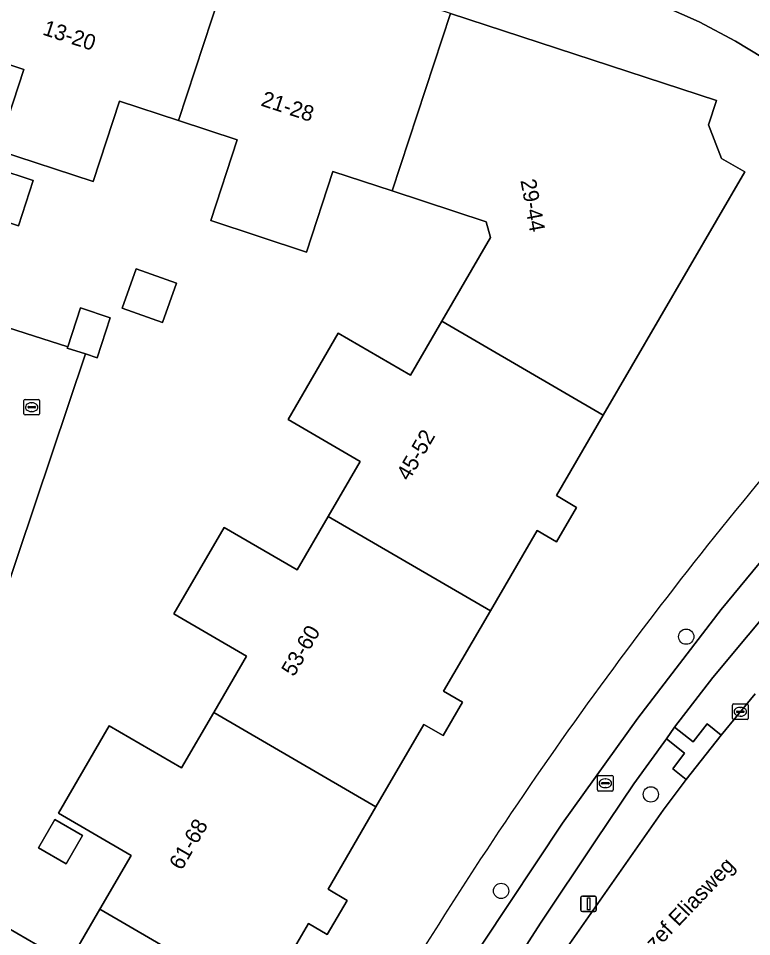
# Model space of a CAD drawing. Extents: x 159960 to 160866, y 382700 to 383354.
# Drawn here: x 160353.9 to 160400.8, y 383255.9 to 383314.7 of the extents above; entities that cross this region are included whole.
import ezdxf

# ---------------------------------------------------------------- set-up
doc = ezdxf.new("R2010")
doc.units = 0
for name, color, linetype in [('IMGEO_Berm_groen', 7, 'Continuous'), ('IMGEO_Berm_open', 7, 'Continuous'), ('IMGEO_Boom', 7, 'Continuous'), ('IMGEO_Erf', 7, 'Continuous'), ('IMGEO_Fietspad_open', 7, 'Continuous'), ('IMGEO_Kolk', 7, 'Continuous'), ('IMGEO_Lichtmast', 7, 'Continuous'), ('IMGEO_Openbare_ruimte_label', 7, 'Continuous'), ('IMGEO_Pand', 7, 'Continuous'), ('IMGEO_Pand_nummerreeks', 7, 'Continuous'), ('IMGEO_Rijbaan_lokaal_gesloten', 7, 'Continuous'), ('IMGEO_Rijbaan_lokaal_open', 7, 'Continuous'), ('IMGEO_Rioolput', 7, 'Continuous'), ('IMGEO_Voetpad_open', 7, 'Continuous')]:
    doc.layers.add(name, color=color, linetype=linetype)

msp = doc.modelspace()

# ---------------------------------------------------------------- linework, layer by layer
at = {"layer": 'IMGEO_Berm_groen'}
msp.add_lwpolyline([(160409.078, 383283.136), (160408.282, 383283.932), (160411.081, 383286.675), (160410.595, 383287.17), (160408.641, 383285.076), (160402.858, 383277.893), (160398.328, 383272.463), (160395.887, 383269.293), (160397.062, 383268.357), (160397.972, 383269.497), (160398.867, 383268.79), (160401.034, 383271.415)], dxfattribs=at)
msp.add_lwpolyline([(160395.143, 383263.983), (160396.62, 383265.931), (160395.776, 383266.622), (160396.512, 383267.637), (160395.36, 383268.555), (160393.278, 383265.662), (160390.83, 383262.019), (160387.303, 383256.751), (160383.328, 383250.558), (160382.998, 383250), (160380.289, 383245.419), (160380.926, 383245.009), (160381.749, 383246.287), (160382.738, 383245.649), (160385.125, 383249.242), (160385.586, 383250), (160386.941, 383252.232)], close=True, dxfattribs=at)
at = {"layer": 'IMGEO_Berm_open'}
msp.add_arc((160525.006, 383142.407), 164.572, 133.31976, 139.17317, dxfattribs=at)
at = {"layer": 'IMGEO_Boom'}
for centre in [(160396.625, 383275.084), (160394.361, 383264.99), (160384.776, 383258.81)]:
    msp.add_circle(centre, 0.489, dxfattribs=at)
at = {"layer": 'IMGEO_Erf'}
for points in [[(160402.939, 383286.98), (160410.517, 383295.827), (160414.865, 383300.708), (160412.947, 383303.057), (160411.638, 383304.574), (160410.927, 383305.287), (160409.42, 383306.607), (160407.85, 383307.867), (160406.277, 383309.095), (160405.453, 383309.675), (160404.287, 383310.442), (160402.42, 383311.607), (160399.782, 383313.197), (160397.451, 383314.436), (160394.323, 383315.825), (160390.43, 383317.329), (160386.792, 383318.704), (160382.972, 383319.807), (160378.836, 383321.134), (160353.138, 383329.606)], [(160381.541, 383314.984), (160398.56, 383309.401), (160398.05, 383307.847), (160398.885, 383305.7), (160400.376, 383304.832), (160391.318, 383289.269), (160388.319, 383284.117), (160389.613, 383283.364), (160388.33, 383281.159), (160387.088, 383281.881), (160384.093, 383276.735), (160381.098, 383271.589), (160382.304, 383270.887), (160381.061, 383268.751), (160379.839, 383269.462), (160376.769, 383264.188), (160373.7, 383258.914), (160374.928, 383258.2), (160373.654, 383256.01), (160372.447, 383256.713), (160369.467, 383251.592)], [(160352.439, 383256.882), (160357.08, 383254.181), (160359.088, 383257.631), (160361.096, 383261.081), (160356.442, 383263.79), (160359.696, 383269.381), (160364.325, 383266.687), (160366.388, 383270.231), (160368.487, 383273.837), (160363.839, 383276.541), (160367.057, 383282.07), (160371.722, 383279.354), (160373.714, 383282.777), (160375.765, 383286.301), (160371.145, 383288.99), (160374.358, 383294.51), (160378.972, 383291.825), (160380.984, 383295.282), (160384.096, 383300.63), (160383.829, 383301.643), (160377.812, 383303.617), (160374.011, 383304.864), (160372.319, 383299.707), (160366.196, 383301.716), (160367.891, 383306.88), (160364.119, 383308.118), (160360.348, 383309.355), (160358.663, 383304.22), (160352.531, 383306.232), (160354.223, 383311.389), (160350.128, 383312.732)], [(160342.824, 383298.191), (160357.034, 383293.635), (160357.846, 383296.125), (160359.757, 383295.501), (160358.921, 383292.938), (160358.165, 383293.185), (160347.376, 383261.08)]]:
    msp.add_lwpolyline(points, dxfattribs=at)
for points in [[(160351.529, 383302.164), (160352.479, 383305.058), (160354.829, 383304.287), (160353.88, 383301.393)], [(160360.531, 383296.115), (160361.422, 383298.626), (160364.003, 383297.711), (160363.112, 383295.199)], [(160355.165, 383261.574), (160356.217, 383263.381), (160357.981, 383262.353), (160356.929, 383260.547)]]:
    msp.add_lwpolyline(points, close=True, dxfattribs=at)
msp.add_arc((160610.757, 383111.741), 271.84, 139.86139, 149.42281, dxfattribs=at)
at = {"layer": 'IMGEO_Fietspad_open'}
for points in [[(160425.599, 383307.806), (160416.978, 383298.12), (160415.622, 383296.596), (160409.982, 383290.143), (160404.533, 383283.689), (160398.866, 383276.83), (160393.529, 383269.868), (160388.714, 383263.145), (160383.615, 383255.458), (160380.25, 383250), (160379.14, 383248.2), (160375.404, 383241.384), (160371.218, 383233.388), (160367.861, 383226.24), (160364.757, 383219.002), (160361.535, 383210.673), (160358.835, 383202.785), (160352.2, 383180.324)], [(160383.328, 383250.558), (160387.303, 383256.751), (160390.83, 383262.019), (160393.278, 383265.662), (160395.36, 383268.555), (160395.887, 383269.293), (160398.328, 383272.463), (160402.858, 383277.893), (160408.641, 383285.076), (160410.595, 383287.17), (160412.859, 383289.773), (160426.999, 383305.784)]]:
    msp.add_lwpolyline(points, dxfattribs=at)
msp.add_arc((160525.006, 383142.407), 164.572, 133.31976, 139.17317, dxfattribs=at)
at = {"layer": 'IMGEO_Kolk'}
for p, q in [((160399.593, 383269.851), (160399.593, 383270.703)), ((160399.668, 383270.777), (160400.52, 383270.777)), ((160399.852, 383270.271), (160399.852, 383270.283)), ((160400.29, 383270.234), (160399.892, 383270.234)), ((160399.895, 383270.32), (160400.293, 383270.32)), ((160400.081, 383270.557), (160400.106, 383270.557)), ((160400.336, 383270.283), (160400.336, 383270.271)), ((160400.594, 383270.703), (160400.594, 383269.851)), ((160400.52, 383269.777), (160399.668, 383269.777)), ((160400.104, 383269.997), (160400.079, 383269.997))]:
    msp.add_line(p, q, dxfattribs=at)
for points in [[(160399.593, 383269.851), (160399.593, 383270.703)], [(160399.668, 383270.777), (160400.52, 383270.777)], [(160400.594, 383270.703), (160400.594, 383269.851)], [(160400.52, 383269.777), (160399.668, 383269.777)]]:
    msp.add_lwpolyline(points, dxfattribs=at)
for centre, radius, start, end in [((160399.67, 383270.701), 0.0765, 91.55205, 178.44795), ((160399.67, 383270.701), 0.0765, 91.55205, 178.44795), ((160399.892, 383270.28), 0.0403, 85.87752, 175.75265), ((160399.889, 383270.27), 0.0366, 178.93798, 274.71019), ((160400.293, 383270.277), 0.043, 264.86636, 352.45326), ((160400.297, 383270.282), 0.0386, 1.73085, 96.63898), ((160400.518, 383270.701), 0.0765, 1.55205, 88.44795), ((160400.518, 383270.701), 0.0765, 1.55205, 88.44795), ((160399.67, 383269.853), 0.0765, 181.55205, 268.44795), ((160399.67, 383269.853), 0.0765, 181.55205, 268.44795), ((160400.518, 383269.853), 0.0765, 271.55205, 358.44795), ((160400.518, 383269.853), 0.0765, 271.55205, 358.44795)]:
    msp.add_arc(centre, radius, start, end, dxfattribs=at)
for centre, major_axis, ratio, start_param, end_param in [((160400.08, 383270.277), (-0.387, 0.002), 0.722429, 4.712389, 7.853982), ((160400.105, 383270.277), (-0.39, 0.002), 0.717154, 1.570796, 4.712389)]:
    msp.add_ellipse(centre, major_axis=major_axis, ratio=ratio, start_param=start_param, end_param=end_param, dxfattribs=at)
at = {"layer": 'IMGEO_Lichtmast'}
for p, q in [((160389.98, 383258.481), (160390.77, 383258.481)), ((160390.77, 383258.481), (160389.98, 383258.481)), ((160389.88, 383257.581), (160389.88, 383258.381)), ((160389.88, 383258.381), (160389.88, 383257.581)), ((160390.87, 383258.381), (160390.87, 383257.581)), ((160390.87, 383257.581), (160390.87, 383258.381)), ((160390.77, 383257.481), (160389.98, 383257.481)), ((160389.98, 383257.481), (160390.77, 383257.481))]:
    msp.add_line(p, q, dxfattribs=at)
msp.add_lwpolyline([(160390.3, 383258.356), (160390.45, 383258.356), (160390.45, 383257.606), (160390.3, 383257.606), (160390.3, 383258.356)], dxfattribs=at)
for centre, start, end in [((160389.98, 383258.381), 90, 180), ((160389.98, 383258.381), 90, 180), ((160390.77, 383258.381), 0, 90), ((160390.77, 383258.381), 360, 90), ((160389.98, 383257.581), 180, 270), ((160389.98, 383257.581), 180, 270), ((160390.77, 383257.581), 270, 0), ((160390.77, 383257.581), 270, 0)]:
    msp.add_arc(centre, 0.1, start, end, dxfattribs=at)
at = {"layer": 'IMGEO_Pand'}
for points in [[(160367.853, 383319.496), (160362.166, 383321.362), (160362.613, 383322.723), (160360.251, 383323.498), (160359.803, 383322.132), (160353.853, 383324.085), (160350.128, 383312.732), (160354.223, 383311.389), (160352.531, 383306.232), (160358.663, 383304.22), (160360.348, 383309.355), (160364.119, 383308.118)], [(160367.853, 383319.496), (160364.119, 383308.118), (160367.891, 383306.88), (160366.196, 383301.716), (160372.319, 383299.707), (160374.011, 383304.864), (160377.812, 383303.617), (160381.541, 383314.984), (160375.852, 383316.851), (160376.3, 383318.217), (160373.921, 383318.998), (160373.479, 383317.65)], [(160380.984, 383295.282), (160391.318, 383289.269), (160400.376, 383304.832), (160398.885, 383305.7), (160398.05, 383307.847), (160398.56, 383309.401), (160381.541, 383314.984), (160377.812, 383303.617), (160383.829, 383301.643), (160384.096, 383300.63)], [(160351.529, 383302.164), (160353.88, 383301.393), (160354.829, 383304.287), (160352.479, 383305.058)], [(160360.531, 383296.115), (160363.112, 383295.199), (160364.003, 383297.711), (160361.422, 383298.626)], [(160357.846, 383296.125), (160357.034, 383293.635), (160357.01, 383293.562), (160358.165, 383293.185), (160358.921, 383292.938), (160359.757, 383295.501)], [(160373.714, 383282.777), (160384.093, 383276.735), (160387.088, 383281.881), (160388.33, 383281.159), (160389.613, 383283.364), (160388.319, 383284.117), (160391.318, 383289.269), (160380.984, 383295.282), (160378.972, 383291.825), (160374.358, 383294.51), (160371.145, 383288.99), (160375.765, 383286.301)], [(160373.714, 383282.777), (160371.722, 383279.354), (160367.057, 383282.07), (160363.839, 383276.541), (160368.487, 383273.837), (160366.388, 383270.231), (160376.769, 383264.188), (160379.839, 383269.462), (160381.061, 383268.751), (160382.304, 383270.887), (160381.098, 383271.589), (160384.093, 383276.735)], [(160366.388, 383270.231), (160364.325, 383266.687), (160359.696, 383269.381), (160356.442, 383263.79), (160361.096, 383261.081), (160359.088, 383257.631), (160369.467, 383251.592), (160372.447, 383256.713), (160373.654, 383256.01), (160374.928, 383258.2), (160373.7, 383258.914), (160376.769, 383264.188)], [(160355.165, 383261.574), (160356.929, 383260.547), (160357.981, 383262.353), (160356.217, 383263.381)], [(160362.176, 383239.163), (160365.167, 383244.303), (160366.404, 383243.584), (160367.684, 383245.782), (160366.49, 383246.477), (160368.541, 383250), (160369.467, 383251.592), (160359.088, 383257.631), (160357.08, 383254.181), (160352.439, 383256.882), (160349.227, 383251.363), (160351.569, 383250), (160353.886, 383248.651), (160351.858, 383245.167)]]:
    msp.add_lwpolyline(points, close=True, dxfattribs=at)
at = {"layer": 'IMGEO_Rijbaan_lokaal_gesloten'}
msp.add_lwpolyline([(160401.034, 383271.415), (160398.867, 383268.79), (160396.62, 383265.931), (160395.143, 383263.983), (160386.941, 383252.232), (160385.586, 383250), (160385.125, 383249.242), (160382.738, 383245.649), (160381.675, 383244.05), (160380.639, 383242.338), (160380.012, 383241.301), (160376.916, 383235.854), (160374.048, 383230.202), (160371.779, 383225.157), (160370.664, 383222.748), (160370.009, 383221.18), (160368.618, 383217.526), (160368.562, 383217.366), (160367.656, 383214.792)], dxfattribs=at)
at = {"layer": 'IMGEO_Rijbaan_lokaal_open'}
msp.add_lwpolyline([(160347.376, 383261.08), (160358.165, 383293.185), (160357.01, 383293.562), (160357.034, 383293.635), (160342.824, 383298.191), (160339.462, 383299.288), (160324.844, 383304.055), (160323.389, 383299.274), (160350.51, 383290.172)], dxfattribs=at)
at = {"layer": 'IMGEO_Rioolput'}
for p, q in [((160354.232, 383289.35), (160354.232, 383290.202)), ((160354.307, 383290.276), (160355.159, 383290.276)), ((160355.233, 383290.202), (160355.233, 383289.35)), ((160354.491, 383289.77), (160354.491, 383289.782)), ((160354.929, 383289.733), (160354.531, 383289.733)), ((160354.534, 383289.819), (160354.932, 383289.819)), ((160354.72, 383290.056), (160354.745, 383290.056)), ((160354.975, 383289.782), (160354.975, 383289.77)), ((160355.159, 383289.276), (160354.307, 383289.276)), ((160354.743, 383289.496), (160354.718, 383289.496)), ((160390.947, 383265.274), (160390.947, 383266.126)), ((160391.022, 383266.2), (160391.874, 383266.2)), ((160391.948, 383266.126), (160391.948, 383265.274)), ((160391.206, 383265.694), (160391.206, 383265.706)), ((160391.644, 383265.657), (160391.246, 383265.657)), ((160391.249, 383265.743), (160391.647, 383265.743)), ((160391.435, 383265.98), (160391.46, 383265.98)), ((160391.69, 383265.706), (160391.69, 383265.694)), ((160391.874, 383265.2), (160391.022, 383265.2)), ((160391.458, 383265.42), (160391.433, 383265.42))]:
    msp.add_line(p, q, dxfattribs=at)
for points in [[(160354.232, 383289.35), (160354.232, 383290.202)], [(160354.307, 383290.276), (160355.159, 383290.276)], [(160355.233, 383290.202), (160355.233, 383289.35)], [(160355.159, 383289.276), (160354.307, 383289.276)], [(160390.947, 383265.274), (160390.947, 383266.126)], [(160391.022, 383266.2), (160391.874, 383266.2)], [(160391.948, 383266.126), (160391.948, 383265.274)], [(160391.874, 383265.2), (160391.022, 383265.2)]]:
    msp.add_lwpolyline(points, dxfattribs=at)
for centre, radius, start, end in [((160354.309, 383290.2), 0.0765, 91.55205, 178.44795), ((160354.309, 383290.2), 0.0765, 91.55205, 178.44795), ((160355.157, 383290.2), 0.0765, 1.55205, 88.44795), ((160355.157, 383290.2), 0.0765, 1.55205, 88.44795), ((160354.531, 383289.779), 0.0403, 85.87752, 175.75265), ((160354.528, 383289.769), 0.0366, 178.93798, 274.71019), ((160354.932, 383289.776), 0.043, 264.86636, 352.45326), ((160354.936, 383289.781), 0.0386, 1.73085, 96.63898), ((160354.309, 383289.352), 0.0765, 181.55205, 268.44795), ((160354.309, 383289.352), 0.0765, 181.55205, 268.44795), ((160355.157, 383289.352), 0.0765, 271.55205, 358.44795), ((160355.157, 383289.352), 0.0765, 271.55205, 358.44795), ((160391.024, 383266.124), 0.0765, 91.55205, 178.44795), ((160391.024, 383266.124), 0.0765, 91.55205, 178.44795), ((160391.872, 383266.124), 0.0765, 1.55205, 88.44795), ((160391.872, 383266.124), 0.0765, 1.55205, 88.44795), ((160391.246, 383265.703), 0.0403, 85.87752, 175.75265), ((160391.243, 383265.693), 0.0366, 178.93798, 274.71019), ((160391.647, 383265.7), 0.043, 264.86636, 352.45326), ((160391.651, 383265.705), 0.0386, 1.73085, 96.63898), ((160391.024, 383265.276), 0.0765, 181.55205, 268.44795), ((160391.024, 383265.276), 0.0765, 181.55205, 268.44795), ((160391.872, 383265.276), 0.0765, 271.55205, 358.44795), ((160391.872, 383265.276), 0.0765, 271.55205, 358.44795)]:
    msp.add_arc(centre, radius, start, end, dxfattribs=at)
for centre, major_axis, ratio, start_param, end_param in [((160354.719, 383289.776), (-0.387, 0.002), 0.722429, 4.712389, 7.853982), ((160354.744, 383289.776), (-0.39, 0.002), 0.717154, 1.570796, 4.712389), ((160391.434, 383265.7), (-0.387, 0.002), 0.722429, 4.712389, 7.853982), ((160391.459, 383265.7), (-0.39, 0.002), 0.717154, 1.570796, 4.712389)]:
    msp.add_ellipse(centre, major_axis=major_axis, ratio=ratio, start_param=start_param, end_param=end_param, dxfattribs=at)
at = {"layer": 'IMGEO_Voetpad_open'}
for points in [[(160327.562, 383337.994), (160349.696, 383330.734), (160353.138, 383329.606), (160378.836, 383321.134), (160382.972, 383319.807), (160386.792, 383318.704), (160390.43, 383317.329), (160394.323, 383315.825), (160397.451, 383314.436), (160399.782, 383313.197), (160402.42, 383311.607), (160404.287, 383310.442), (160405.453, 383309.675), (160406.277, 383309.095), (160407.85, 383307.867), (160409.42, 383306.607), (160410.927, 383305.287), (160411.638, 383304.574), (160412.947, 383303.057), (160414.865, 383300.708), (160416.978, 383298.12), (160425.599, 383307.806)], [(160352.2, 383180.324), (160358.835, 383202.785), (160361.535, 383210.673), (160364.757, 383219.002), (160367.861, 383226.24), (160371.218, 383233.388), (160375.404, 383241.384), (160379.14, 383248.2), (160380.25, 383250), (160383.615, 383255.458), (160388.714, 383263.145), (160393.529, 383269.868), (160398.866, 383276.83), (160404.533, 383283.689), (160409.982, 383290.143)]]:
    msp.add_lwpolyline(points, dxfattribs=at)
msp.add_lwpolyline([(160396.62, 383265.931), (160398.867, 383268.79), (160397.972, 383269.497), (160397.062, 383268.357), (160395.887, 383269.293), (160395.36, 383268.555), (160396.512, 383267.637), (160395.776, 383266.622)], close=True, dxfattribs=at)
msp.add_arc((160610.757, 383111.741), 271.84, 139.86139, 149.42281, dxfattribs=at)

# ---------------------------------------------------------------- texts
at = {"layer": 'IMGEO_Openbare_ruimte_label'}
msp.add_text('Jozef Eliasweg', height=1, rotation=46.41893, dxfattribs=at).set_placement((160393.661, 383253.903))
at = {"layer": 'IMGEO_Pand_nummerreeks'}
for s, rotation, p in [('13-20', 341.99316, (160355.373, 383313.638)), ('21-28', 341.85626, (160369.345, 383309.094)), ('29-44', 280.43748, (160386.011, 383304.293)), ('45-52', 59.84262, (160378.878, 383284.999)), ('53-60', 59.70244, (160371.514, 383272.474)), ('61-68', 59.85861, (160364.331, 383260.077))]:
    msp.add_text(s, height=1, rotation=rotation, dxfattribs=at).set_placement(p)

doc.saveas('drawing.dxf')
